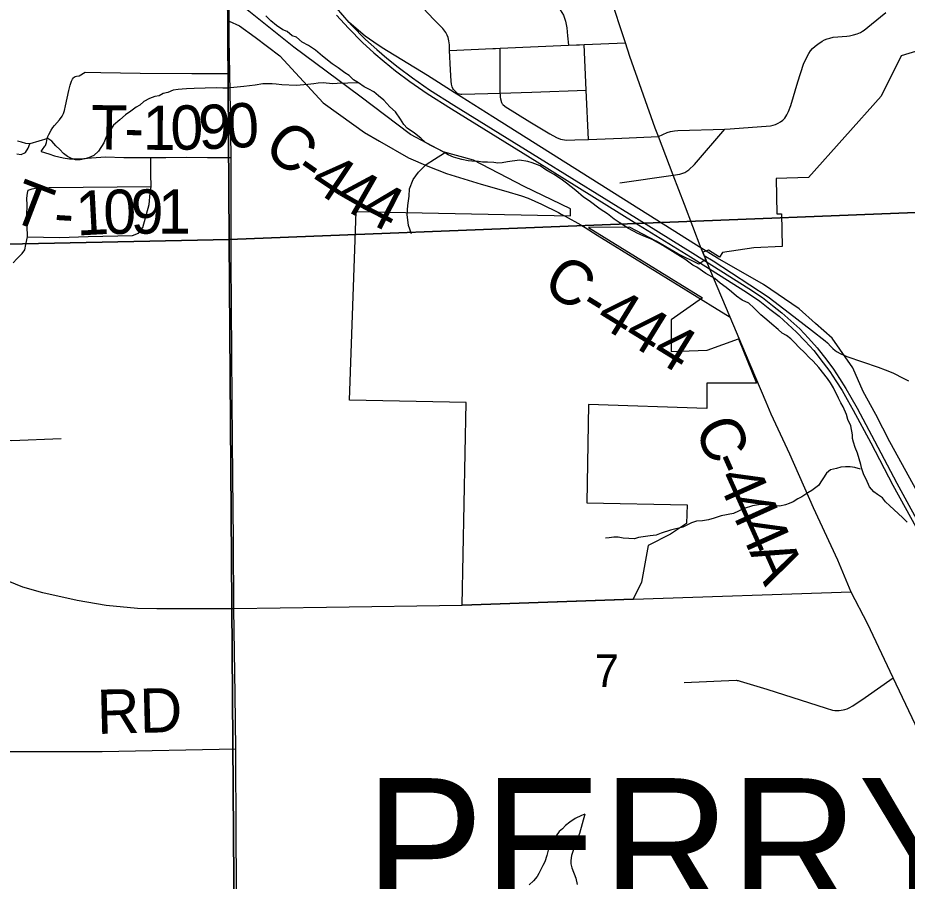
# Model space of a CAD drawing. Extents: x 0 to 34, y 0 to 22.
# Drawn here: x 5.275 to 6.418, y 15.389 to 16.498 of the extents above; entities that cross this region are included whole.
import ezdxf

# ---------------------------------------------------------------- set-up
doc = ezdxf.new("R2010")
doc.units = 0
for name, color, linetype in [('GM_X_City_Street', 7, 'Continuous'), ('GM_X_Corporation', 7, 'Continuous'), ('GM_X_County_Road', 7, 'Continuous'), ('GM_X_County_Road_Text', 7, 'Continuous'), ('GM_X_Minor_Lake', 7, 'Continuous'), ('GM_X_Minor_River', 7, 'Continuous'), ('GM_X_Rail_Line', 7, 'Continuous'), ('GM_X_Section', 7, 'Continuous'), ('GM_X_Section_Text', 7, 'Continuous'), ('GM_X_State_Route', 7, 'Continuous'), ('GM_X_Township_Road', 7, 'Continuous'), ('GM_X_Township_Road_Text', 7, 'Continuous'), ('GM_X_Township_Text', 7, 'Continuous')]:
    doc.layers.add(name, color=color, linetype=linetype)

msp = doc.modelspace()

# ---------------------------------------------------------------- linework, layer by layer
at = {"layer": 'GM_X_City_Street'}
for p, q in [((5.8301, 16.4559), (5.8854, 16.4583)), ((6.0488, 16.2857), (6.1173, 16.2956))]:
    msp.add_line(p, q, dxfattribs=at)
for points in [[(5.7917, 16.5184), (5.8639, 16.5197), (5.8724, 16.5198), (5.9409, 16.521), (5.9508, 16.5204), (5.9592, 16.5181), (5.966, 16.5138), (5.9722, 16.5078), (5.9765, 16.501), (5.9791, 16.4935), (5.9808, 16.4848), (5.9817, 16.4746), (5.9826, 16.4625)], [(5.8394, 16.4014), (5.837, 16.4033), (5.8351, 16.4055), (5.8341, 16.4071), (5.8334, 16.4089), (5.8325, 16.4124), (5.8319, 16.4165), (5.831, 16.4309), (5.8301, 16.4559), (5.8298, 16.4631), (5.8292, 16.4679), (5.8281, 16.4722), (5.8269, 16.4755), (5.8252, 16.4787), (5.8212, 16.4839), (5.81, 16.4955), (5.7962, 16.5101)], [(5.9929, 16.4629), (5.9971, 16.4631), (6.0027, 16.4633), (6.056, 16.4656)], [(6.0086, 16.3416), (6.0055, 16.4047), (6.0027, 16.4633)], [(5.8854, 16.4583), (5.8891, 16.4584), (5.895, 16.4587), (5.9826, 16.4625), (5.9929, 16.4629)], [(5.898, 16.3867), (5.8972, 16.3886), (5.896, 16.3932), (5.8955, 16.3963), (5.8953, 16.399), (5.8952, 16.4009), (5.895, 16.4068), (5.895, 16.4587)], [(5.8394, 16.4014), (5.8408, 16.4006), (5.8426, 16.4), (5.8443, 16.3997), (5.8458, 16.3996), (5.8792, 16.4005), (5.8952, 16.4009), (5.9357, 16.4021), (6.0055, 16.4047)], [(5.898, 16.3867), (5.9014, 16.3837), (5.9332, 16.3641), (5.9588, 16.3489), (5.9672, 16.3441), (5.9725, 16.3419), (5.9802, 16.3405), (5.9908, 16.341), (6.0086, 16.3416), (6.0514, 16.3431), (6.0982, 16.3453)], [(6.1173, 16.2956), (6.1256, 16.2971), (6.132, 16.299), (6.1373, 16.3026), (6.1448, 16.3095), (6.1836, 16.3549)]]:
    msp.add_lwpolyline(points, dxfattribs=at)
at = {"layer": 'GM_X_Corporation'}
msp.add_lwpolyline([(6.4341, 16.4562), (6.41, 16.449), (6.3843, 16.3969), (6.291, 16.2926), (6.2495, 16.2914), (6.2506, 16.2459), (6.2562, 16.246), (6.2573, 16.204), (6.2207, 16.2023), (6.1806, 16.1965), (6.1767, 16.1902), (6.1628, 16.1993), (6.1554, 16.1966), (6.1567, 16.1932), (6.1592, 16.1872), (6.1502, 16.1812), (6.1234, 16.1947), (6.0952, 16.211), (6.0613, 16.229), (6.0084, 16.2283), (6.1548, 16.1381), (6.1148, 16.1101), (6.1147, 16.0694), (6.1611, 16.071), (6.2011, 16.0855), (6.2244, 16.0288), (6.1603, 16.0287), (6.1603, 15.996), (6.0086, 16.0014), (6.0063, 15.8748), (6.135, 15.8725), (6.1345, 15.8484), (6.1137, 15.8349), (6.085, 15.8203), (6.0767, 15.7733), (6.0659, 15.7512), (5.846, 15.7435), (5.8514, 16.004), (5.7016, 16.0068), (5.7102, 16.2489), (5.9852, 16.2434), (5.9852, 16.2526), (5.9257, 16.2809), (5.8609, 16.3149), (5.8217, 16.3257), (5.7798, 16.3477), (5.7148, 16.3971), (5.6299, 16.46), (5.5464, 16.5271)], dxfattribs=at)
at = {"layer": 'GM_X_County_Road'}
for p, q in [((6.1534, 16.2016), (6.1317, 16.258)), ((5.5546, 15.6291), (5.553, 15.7389)), ((5.5556, 15.5593), (5.5546, 15.6291))]:
    msp.add_line(p, q, dxfattribs=at)
for points in [[(5.552, 15.8685), (5.5516, 15.9077), (5.5507, 16.0068), (5.5494, 16.1864), (5.5493, 16.3182), (5.5486, 16.379), (5.5477, 16.4263), (5.5467, 16.4698), (5.547, 16.4932), (5.5468, 16.5074), (5.5466, 16.5236)], [(6.1317, 16.258), (6.1173, 16.2956), (6.0982, 16.3453), (6.0941, 16.3559), (6.0617, 16.4482), (6.056, 16.4656), (6.0522, 16.4769), (6.0398, 16.5147)], [(6.0982, 16.3453), (6.1039, 16.348), (6.1094, 16.3504), (6.1139, 16.3516), (6.119, 16.3525), (6.1234, 16.3529), (6.1836, 16.3549), (6.1903, 16.3551), (6.2421, 16.359), (6.2455, 16.3597), (6.2486, 16.3606), (6.2523, 16.3623), (6.2553, 16.3642), (6.2582, 16.3664), (6.2605, 16.3688), (6.2632, 16.3731), (6.2654, 16.3774), (6.2682, 16.3849), (6.2772, 16.4153), (6.2848, 16.4382), (6.2874, 16.4436), (6.2915, 16.4517), (6.2938, 16.4552), (6.2963, 16.4581), (6.2997, 16.4614), (6.3029, 16.464), (6.3086, 16.4678), (6.3118, 16.4693), (6.315, 16.4706), (6.3185, 16.4716), (6.3229, 16.4726), (6.3403, 16.474), (6.3438, 16.4746), (6.3488, 16.4758), (6.3537, 16.4773), (6.3577, 16.4789), (6.3605, 16.4803), (6.3625, 16.4816), (6.3722, 16.4893), (6.3902, 16.5044)], [(5.547, 16.4932), (5.5602, 16.4873), (5.5802, 16.4726), (5.6118, 16.4488), (5.6675, 16.3887), (5.7069, 16.3601), (5.7207, 16.3505), (5.7398, 16.3394), (5.7772, 16.318), (5.802, 16.3071), (5.826, 16.2976), (5.8705, 16.2839), (5.9024, 16.2753), (5.9222, 16.2692), (5.9311, 16.266), (5.9481, 16.2586), (5.9698, 16.2476), (5.9733, 16.2457), (5.9784, 16.2429)], [(5.9784, 16.2429), (5.9988, 16.2318), (5.9997, 16.2312), (6.004, 16.2285)], [(6.004, 16.2285), (6.0195, 16.2188), (6.1903, 16.1135)], [(6.1569, 16.1926), (6.1538, 16.2007), (6.1534, 16.2016)], [(6.2367, 16.0044), (6.2103, 16.0665), (6.1903, 16.1135), (6.1692, 16.1637), (6.1569, 16.1926)], [(6.3459, 15.7605), (6.3287, 15.8014), (6.2973, 15.8684), (6.2671, 15.9373), (6.2433, 15.9889), (6.2367, 16.0044)], [(5.553, 15.7389), (5.5524, 15.8263), (5.552, 15.8685)], [(5.5581, 15.2023), (5.5581, 15.2044), (5.5571, 15.2755), (5.5558, 15.4469), (5.5556, 15.5593)]]:
    msp.add_lwpolyline(points, dxfattribs=at)
at = {"layer": 'GM_X_Minor_Lake'}
msp.add_lwpolyline([(5.2741, 16.3231), (5.2798, 16.3221), (5.2854, 16.3249), (5.2887, 16.3303), (5.2909, 16.336), (5.2855, 16.3363), (5.2802, 16.3381), (5.2752, 16.3395)], dxfattribs=at)
at = {"layer": 'GM_X_Minor_River'}
for points in [[(6.263, 16.09), (6.2573, 16.0929), (6.2519, 16.0977), (6.2438, 16.1044), (6.2376, 16.11), (6.2299, 16.1163), (6.221, 16.1252), (6.2144, 16.1315), (6.206, 16.1351), (6.1987, 16.1403), (6.1922, 16.1459), (6.1852, 16.1514), (6.1775, 16.157), (6.1706, 16.1629), (6.1591, 16.1695), (6.1476, 16.1776), (6.1426, 16.1802), (6.1322, 16.1879), (6.1265, 16.1912), (6.1165, 16.1978), (6.1038, 16.2052), (6.0904, 16.2132), (6.0786, 16.2176), (6.0717, 16.2208), (6.0598, 16.227), (6.0479, 16.2348), (6.0414, 16.2392), (6.0329, 16.2458), (6.0233, 16.2521), (6.0094, 16.2628), (6.0022, 16.2672), (5.9921, 16.2758), (5.9864, 16.2806), (5.9802, 16.2854), (5.9752, 16.2891), (5.9644, 16.2964), (5.9587, 16.2997), (5.9537, 16.3023), (5.9464, 16.3075), (5.9361, 16.3114), (5.9304, 16.3132), (5.9197, 16.3149), (5.9046, 16.3126), (5.8975, 16.3113), (5.8922, 16.3112), (5.8868, 16.3119), (5.8789, 16.3125), (5.8724, 16.3123), (5.8671, 16.313), (5.8588, 16.3135), (5.8538, 16.3142), (5.8459, 16.3156), (5.8409, 16.317), (5.8352, 16.3187), (5.8283, 16.3216), (5.8233, 16.3246), (5.818, 16.3279), (5.8126, 16.3304), (5.8061, 16.3337), (5.7992, 16.3374), (5.793, 16.3433), (5.7849, 16.3496), (5.7757, 16.3559), (5.7711, 16.3607), (5.7671, 16.3675), (5.7605, 16.3768), (5.7532, 16.3835), (5.7454, 16.3921), (5.7389, 16.3976), (5.7327, 16.4025), (5.7262, 16.4061), (5.7204, 16.409), (5.7131, 16.4142), (5.7066, 16.4182), (5.7012, 16.4238), (5.6954, 16.4271), (5.687, 16.4334), (5.6793, 16.4386), (5.6666, 16.4486), (5.6577, 16.456), (5.6489, 16.4619), (5.6408, 16.4662), (5.6335, 16.4726), (5.6278, 16.4747), (5.6212, 16.4799), (5.6159, 16.4824), (5.6078, 16.4876), (5.6005, 16.4939), (5.5939, 16.5002)], [(5.7131, 16.4142), (5.6855, 16.4132), (5.6798, 16.4127), (5.6677, 16.414), (5.6613, 16.4138), (5.6556, 16.4129), (5.648, 16.412), (5.6329, 16.4106), (5.6147, 16.4117), (5.6071, 16.4123), (5.6022, 16.4129), (5.5901, 16.4127), (5.5803, 16.4113), (5.5659, 16.4095), (5.5443, 16.4075), (5.5387, 16.4074), (5.5303, 16.4076), (5.5019, 16.4069), (5.4921, 16.4064), (5.4864, 16.4059), (5.4815, 16.4057), (5.4751, 16.4048), (5.468, 16.4016), (5.4623, 16.4004), (5.4571, 16.3976), (5.4514, 16.3967), (5.4446, 16.3939), (5.4375, 16.3903), (5.4323, 16.3857), (5.4274, 16.3829), (5.4204, 16.3778), (5.4136, 16.3731), (5.4066, 16.3668), (5.3984, 16.3598), (5.3936, 16.3525), (5.3892, 16.3459), (5.386, 16.3371), (5.379, 16.3263), (5.3731, 16.3209), (5.3663, 16.3181), (5.3614, 16.3168), (5.3557, 16.3155), (5.3497, 16.3154), (5.3443, 16.3172), (5.3394, 16.3198), (5.334, 16.3234), (5.3293, 16.3287), (5.3243, 16.3335), (5.3189, 16.3395), (5.3139, 16.3428), (5.2909, 16.336)], [(5.7811, 16.2205), (5.7771, 16.231), (5.7757, 16.2451), (5.7763, 16.2565), (5.778, 16.2687), (5.7786, 16.2782), (5.7833, 16.29), (5.7903, 16.2996), (5.8, 16.3093), (5.8105, 16.3163), (5.8237, 16.3242)], [(6.418, 15.85), (6.4122, 15.8559), (6.4006, 15.8663), (6.3956, 15.8712), (6.3898, 15.8764), (6.3863, 15.8816), (6.3798, 15.8857), (6.3748, 15.8893), (6.3693, 15.8957), (6.365, 15.9055), (6.3622, 15.9111), (6.3594, 15.9187), (6.3585, 15.9244), (6.354, 15.9387), (6.3509, 15.9459), (6.3488, 15.9527), (6.3476, 15.9576), (6.3475, 15.9625), (6.3454, 15.9739), (6.3414, 15.9818), (6.3397, 15.9882), (6.3357, 15.9984), (6.3326, 16.0033), (6.3298, 16.0093), (6.3231, 16.0225), (6.3192, 16.0292), (6.3153, 16.0348), (6.3044, 16.0487), (6.297, 16.0569), (6.292, 16.0617), (6.2862, 16.0677), (6.2785, 16.0747), (6.2734, 16.0803), (6.2684, 16.0855), (6.263, 16.09)], [(6.3579, 15.9183), (6.3506, 15.9204), (6.3446, 15.921), (6.3385, 15.9213), (6.3324, 15.9207), (6.3272, 15.9191), (6.3193, 15.9174), (6.314, 15.9131), (6.3041, 15.8973), (6.2952, 15.8907), (6.2903, 15.8879), (6.2825, 15.8828), (6.2772, 15.88), (6.2712, 15.8764), (6.2664, 15.8741), (6.2615, 15.8724), (6.2543, 15.8708), (6.249, 15.871), (6.2433, 15.8724), (6.2365, 15.8727), (6.227, 15.8724), (6.2191, 15.8711), (6.2085, 15.8679), (6.1947, 15.8615), (6.1788, 15.8581), (6.1698, 15.8552), (6.1626, 15.8532), (6.1547, 15.8519), (6.1472, 15.8513), (6.1408, 15.8493), (6.1295, 15.8437), (6.1137, 15.8399), (6.102, 15.8359), (6.0956, 15.8335), (6.0877, 15.8325), (6.0726, 15.8303), (6.0677, 15.8287), (6.0529, 15.8295), (6.0465, 15.8309), (6.0412, 15.8308), (6.0351, 15.8299), (6.0305, 15.8296)], [(6.0038, 15.4755), (5.9993, 15.4735), (5.9915, 15.4696), (5.9844, 15.4652), (5.9791, 15.4609), (5.9751, 15.4563), (5.971, 15.4531), (5.9669, 15.4474), (5.9618, 15.4408), (5.9567, 15.4289), (5.955, 15.4224), (5.9525, 15.414), (5.9499, 15.4093), (5.9448, 15.3993), (5.9426, 15.3951), (5.9378, 15.3897), (5.9323, 15.3846)], [(6.0038, 15.4754), (5.9968, 15.4507), (5.9939, 15.443), (5.9907, 15.4349), (5.9882, 15.4273), (5.9868, 15.4223), (5.9858, 15.4158), (5.9859, 15.4116), (5.9871, 15.4063), (5.9923, 15.3931), (5.994, 15.3852)]]:
    msp.add_lwpolyline(points, dxfattribs=at)
at = {"layer": 'GM_X_Rail_Line'}
for points in [[(6.4589, 15.838), (6.3957, 15.9535), (6.3777, 15.9883), (6.3611, 16.0179), (6.3479, 16.0484), (6.3213, 16.0864), (6.3001, 16.1053), (6.2789, 16.1241), (6.2331, 16.1554), (6.174, 16.189), (6.1473, 16.2058), (5.8856, 16.3705), (5.8449, 16.3961), (5.8359, 16.4018), (5.8018, 16.4237), (5.7435, 16.4591), (5.7326, 16.4666), (5.7217, 16.474), (5.7012, 16.4915), (5.6767, 16.5199), (5.6686, 16.5315), (5.5455, 16.7057), (5.5454, 17.1789)], [(5.6849, 16.5011), (5.7, 16.4845), (5.7182, 16.466), (5.7327, 16.4528), (5.746, 16.4415), (5.7605, 16.4297), (5.7791, 16.4159), (5.8013, 16.4006), (5.8327, 16.3807), (5.9426, 16.3126), (6.0671, 16.2355), (6.1395, 16.1906), (6.2114, 16.1456), (6.2285, 16.1339), (6.2414, 16.1238), (6.2533, 16.1145), (6.2647, 16.1045), (6.2758, 16.0942), (6.2868, 16.0826), (6.2978, 16.0704), (6.31, 16.0549), (6.3185, 16.0434), (6.3262, 16.0316), (6.3341, 16.019), (6.3407, 16.0077), (6.3486, 15.9939), (6.371, 15.9521), (6.3995, 15.8976), (6.4378, 15.8278)], [(5.6892, 16.5048), (5.7041, 16.4883), (5.7221, 16.47), (5.7364, 16.457), (5.7496, 16.4458), (5.764, 16.4341), (5.7824, 16.4204), (5.8044, 16.4053), (5.8357, 16.3855), (5.9456, 16.3174), (6.0701, 16.2403), (6.1425, 16.1954), (6.2145, 16.1503), (6.2318, 16.1384), (6.2449, 16.1282), (6.2569, 16.1189), (6.2685, 16.1087), (6.2798, 16.0982), (6.291, 16.0864), (6.3021, 16.0741), (6.3145, 16.0583), (6.3232, 16.0466), (6.3309, 16.0346), (6.3389, 16.0219), (6.3455, 16.0105), (6.3535, 15.9966), (6.376, 15.9547), (6.4045, 15.9003), (6.4427, 15.8307)]]:
    msp.add_lwpolyline(points, dxfattribs=at)
at = {"layer": 'GM_X_Section'}
for points in [[(6.4001, 17.2736), (6.5093, 17.2749), (6.5053, 16.2508), (5.5468, 16.2132), (5.5401, 17.2602)], [(5.5401, 17.2602), (5.5468, 16.2132), (4.5462, 16.1923), (4.5299, 17.2417)], [(5.5468, 16.2132), (6.5053, 16.2508), (6.5184, 15.2893), (5.5538, 15.2739)], [(4.5462, 16.1923), (5.5468, 16.2132), (5.5538, 15.2739), (5.5548, 15.2004), (4.5552, 15.2018)]]:
    msp.add_lwpolyline(points, close=True, dxfattribs=at)
at = {"layer": 'GM_X_State_Route'}
msp.add_line((5.6718, 15.7405), (5.553, 15.7389), dxfattribs=at)
for points in [[(5.454, 15.739), (5.429, 15.7393), (5.3887, 15.7431), (5.3518, 15.7497), (5.3077, 15.7595), (5.2818, 15.7668), (5.2418, 15.7829), (5.2236, 15.7911), (5.1977, 15.8056)], [(6.3459, 15.7605), (6.0661, 15.7507), (5.8462, 15.743), (5.6718, 15.7405)], [(6.5711, 15.2854), (6.4769, 15.4883), (6.3999, 15.6505), (6.367, 15.7201), (6.3459, 15.7605)], [(5.553, 15.7389), (5.472, 15.7389), (5.454, 15.739)]]:
    msp.add_lwpolyline(points, dxfattribs=at)
at = {"layer": 'GM_X_Township_Road'}
for points in [[(5.3055, 16.3259), (5.3073, 16.3286), (5.3103, 16.3328), (5.3109, 16.3339), (5.3114, 16.3351), (5.3118, 16.3363), (5.3121, 16.3374), (5.3132, 16.3427), (5.3135, 16.3441), (5.3141, 16.3453), (5.3153, 16.348), (5.3183, 16.3534), (5.3206, 16.3569), (5.3227, 16.3595), (5.3291, 16.3668), (5.3324, 16.3714), (5.3334, 16.3731), (5.334, 16.3749), (5.3352, 16.3785), (5.3367, 16.3848), (5.341, 16.4042), (5.3428, 16.4111), (5.3445, 16.4162), (5.3456, 16.4187), (5.3468, 16.4206), (5.3477, 16.4215), (5.349, 16.4222), (5.3509, 16.4227), (5.3541, 16.4232), (5.3619, 16.4278), (5.382, 16.4273), (5.4324, 16.4266), (5.4989, 16.4262), (5.5477, 16.4263)], [(5.2878, 16.2165), (5.3289, 16.2156), (5.3656, 16.2167), (5.4229, 16.218), (5.4304, 16.221), (5.4358, 16.2283), (5.4442, 16.2579), (5.4453, 16.2727), (5.4466, 16.2813), (5.4461, 16.2971), (5.4463, 16.3183)], [(5.3055, 16.3259), (5.3153, 16.3229), (5.3225, 16.3204), (5.3335, 16.3177), (5.342, 16.3165), (5.3552, 16.3165), (5.37, 16.3179), (5.3881, 16.3191), (5.4114, 16.3184), (5.4463, 16.3183), (5.4644, 16.3183), (5.4654, 16.3183)], [(5.4654, 16.3183), (5.4918, 16.3188), (5.5192, 16.3182), (5.5493, 16.3182)], [(5.2858, 16.2066), (5.2878, 16.2165), (5.2872, 16.2443), (5.2874, 16.257), (5.2872, 16.266), (5.2878, 16.2727), (5.2889, 16.2764), (5.2937, 16.278), (5.3003, 16.2794), (5.3158, 16.28), (5.4466, 16.2813)], [(5.2696, 16.1831), (5.2742, 16.1881), (5.2809, 16.1949), (5.2844, 16.1997), (5.2858, 16.2066)], [(6.1569, 16.1926), (6.1687, 16.1856), (6.2394, 16.1394), (6.2666, 16.1186), (6.295, 16.0967), (6.3126, 16.0829), (6.3155, 16.0802), (6.3199, 16.0755), (6.3224, 16.0731), (6.3254, 16.0707), (6.3278, 16.069), (6.3318, 16.0666), (6.3405, 16.0629), (6.3805, 16.0492), (6.3895, 16.0458), (6.3992, 16.0419), (6.4137, 16.0345), (6.4194, 16.0316)], [(5.2482, 15.9586), (5.2491, 15.9583), (5.2574, 15.9556), (5.2672, 15.9551), (5.3313, 15.9575)], [(6.1312, 15.6442), (6.1982, 15.6472), (6.1995, 15.6471), (6.2008, 15.6468), (6.2035, 15.6461), (6.2377, 15.6357), (6.3138, 15.6112), (6.3221, 15.609), (6.3251, 15.6086), (6.3278, 15.6085), (6.3305, 15.6085), (6.3331, 15.6088), (6.3356, 15.6092), (6.3378, 15.6097), (6.3407, 15.6107), (6.3433, 15.6118), (6.3482, 15.6144), (6.3639, 15.6249), (6.3999, 15.6505)], [(4.2142, 15.5021), (4.3909, 15.4985), (4.5531, 15.4977), (4.8151, 15.4977), (4.9091, 15.5027), (4.9313, 15.5041), (4.9423, 15.5047), (4.9532, 15.5052), (4.9635, 15.5069), (4.9732, 15.5089), (4.982, 15.5117), (4.9889, 15.515), (4.9981, 15.5195), (5.0085, 15.5259), (5.0164, 15.5319), (5.0341, 15.5409), (5.0496, 15.5471), (5.0736, 15.5524), (5.0865, 15.5541), (5.107, 15.5547), (5.2326, 15.5558), (5.3838, 15.5558), (5.5556, 15.5593)]]:
    msp.add_lwpolyline(points, dxfattribs=at)

# ---------------------------------------------------------------- texts
at = {"layer": 'GM_X_County_Road_Text'}
for s, height, rotation, p in [('C', 0.0568, 322.3167, (5.5883, 16.3258)), ('-', 0.0568, 325.0116, (5.6276, 16.2955)), ('4', 0.0568, 326.1595, (5.6477, 16.2815)), ('4', 0.0568, 330.2482, (5.6805, 16.2596)), ('4', 0.0568, 332.8284, (5.7134, 16.2409)), ('C-444', 0.05682, 328.3664, (5.947, 16.1488)), ('C', 0.0568, 293.6188, (6.1437, 15.9714)), ('-', 0.0568, 294.1253, (6.1625, 15.9285)), ('4', 0.0568, 294.1628, (6.172, 15.9074)), ('4', 0.0568, 294.1866, (6.1862, 15.8757)), ('4', 0.0568, 294.2131, (6.2004, 15.844)), ('A', 0.0568, 294.2319, (6.2147, 15.8123))]:
    msp.add_text(s, height=height, rotation=rotation, dxfattribs=at).set_placement(p)
at = {"layer": 'GM_X_Section_Text'}
msp.add_text('7', height=0.0419, rotation=0, dxfattribs=at).set_placement((6.0164, 15.6385))
at = {"layer": 'GM_X_Township_Road_Text'}
for s, height, rotation, p in [('T', 0.0568, 359.2671, (5.3693, 16.3289)), ('1', 0.0568, 359.8791, (5.4358, 16.3282)), ('0', 0.0568, 0.874, (5.4718, 16.3281)), ('9', 0.0568, 2.1899, (5.5083, 16.3287)), ('0', 0.0568, 3.5136, (5.5447, 16.3301)), ('-', 0.0568, 359.4273, (5.4119, 16.3284)), ('T', 0.0568, 339.0422, (5.2628, 16.2387)), ('1', 0.0568, 3.0742, (5.3513, 16.2181)), ('0', 0.0568, 0.8379, (5.3856, 16.22)), ('9', 0.0568, 0.1665, (5.4204, 16.2205)), ('1', 0.0568, 0.026, (5.4554, 16.2206)), ('-', 0.0568, 356.4889, (5.3208, 16.2196)), ('RD', 0.05682, 1.4403, (5.3776, 15.5782))]:
    msp.add_text(s, height=height, rotation=rotation, dxfattribs=at).set_placement(p)
at = {"layer": 'GM_X_Township_Text'}
msp.add_text('PERRY', height=0.17045, rotation=0, dxfattribs=at).set_placement((5.7217, 15.3511))

doc.saveas('drawing.dxf')
